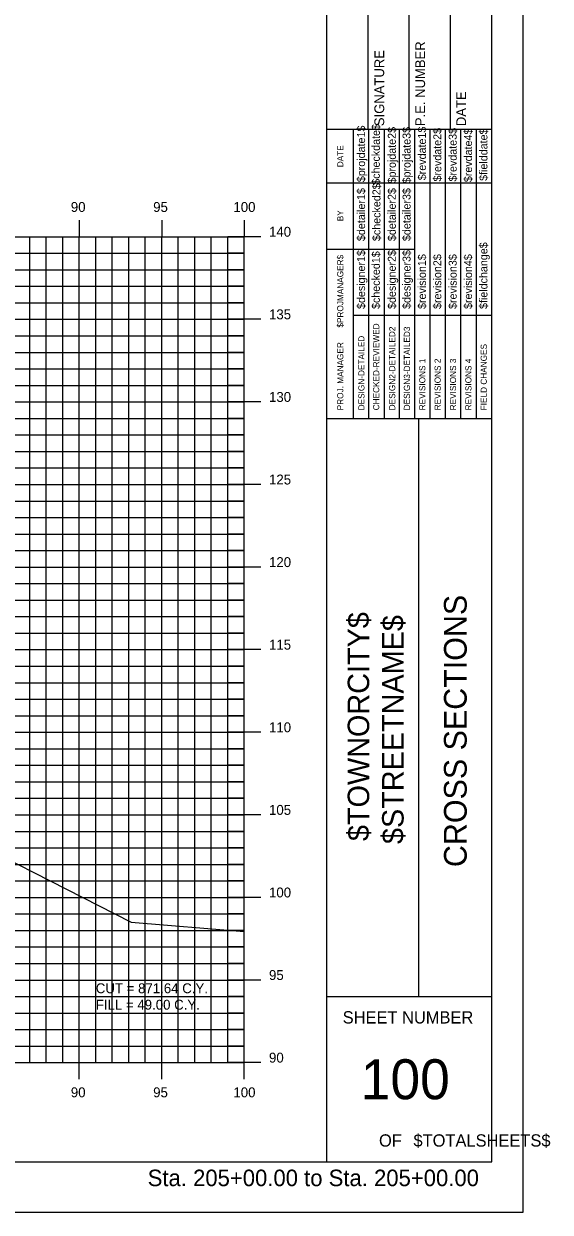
# Model space of a CAD drawing. Extents: x 850598 to 870284, y 366541 to 366651.
# Drawn here: x 867591 to 867622.9, y 366541.2 to 366613.1 of the extents above; entities that cross this region are included whole.
import ezdxf

# ---------------------------------------------------------------- set-up
doc = ezdxf.new("R2010")
doc.units = 0
for name, color, linetype in [('BORDER', 7, 'Continuous'), ('D_Text_Standard', 7, 'Continuous'), ('H_V ANNOTATION', 7, 'Continuous'), ('HIGHWAY_TITLE', 7, 'Continuous'), ('MAJOR', 7, 'Continuous'), ('MINOR', 7, 'Continuous'), ('PLOT BOUNDARY', 7, 'Continuous'), ('S_Roadway_Centerline', 7, 'Continuous')]:
    doc.layers.add(name, color=color, linetype=linetype)

msp = doc.modelspace()

# ---------------------------------------------------------------- linework, layer by layer
at = {"layer": 'BORDER'}
for p, q in [((867609.395, 366544.225), (867609.395, 366649.225)), ((867619.395, 366544.225), (867619.395, 366649.225)), ((867611.895, 366606.728), (867611.895, 366615.376)), ((867614.395, 366606.728), (867614.395, 366615.376)), ((867616.895, 366606.728), (867616.895, 366615.376)), ((867609.395, 366606.728), (867619.395, 366606.728)), ((867609.395, 366589.228), (867619.395, 366589.228)), ((867614.986, 366554.228), (867614.986, 366589.228)), ((867609.395, 366554.228), (867619.395, 366554.228)), ((867459.395, 366544.225), (867619.395, 366544.225))]:
    msp.add_line(p, q, dxfattribs=at)
for points in [[(867611.009, 366603.478), (867611.009, 366606.728)], [(867611.942, 366589.231), (867611.942, 366606.728)], [(867612.874, 366606.728), (867612.874, 366589.231)], [(867613.805, 366589.231), (867613.805, 366606.728)], [(867614.737, 366589.231), (867614.737, 366606.728)], [(867615.669, 366589.231), (867615.669, 366606.728)], [(867616.6, 366589.231), (867616.6, 366606.728)], [(867617.532, 366589.231), (867617.532, 366606.728)], [(867618.464, 366589.231), (867618.464, 366606.728)], [(867611.01, 366589.231), (867611.01, 366606.022)], [(867609.395, 366603.478), (867619.395, 366603.478)], [(867609.395, 366599.478), (867611.01, 366599.478)], [(867611.009, 366599.478), (867614.736, 366599.478)], [(867611.009, 366595.478), (867619.395, 366595.478)]]:
    msp.add_lwpolyline(points, dxfattribs=at)
at = {"layer": 'MAJOR'}
for p, q in [((867594.394, 366601.227), (867594.394, 366600.225)), ((867594.394, 366601.227), (867594.394, 366600.225)), ((867599.394, 366601.227), (867599.394, 366600.225)), ((867599.394, 366601.227), (867599.394, 366600.225)), ((867604.394, 366601.227), (867604.394, 366600.225)), ((867604.394, 366601.227), (867604.394, 366600.225)), ((867464.394, 366600.225), (867604.394, 366600.225)), ((867464.394, 366600.225), (867604.394, 366600.225)), ((867464.394, 366600.225), (867604.394, 366600.225)), ((867464.394, 366600.225), (867604.394, 366600.225)), ((867594.394, 366550.225), (867594.394, 366600.225)), ((867594.394, 366550.225), (867594.394, 366600.225)), ((867599.394, 366550.225), (867599.394, 366600.225)), ((867599.394, 366550.225), (867599.394, 366600.225)), ((867605.396, 366600.225), (867603.392, 366600.225)), ((867605.396, 366600.225), (867603.392, 366600.225)), ((867604.394, 366550.225), (867604.394, 366600.225)), ((867604.394, 366550.225), (867604.394, 366600.225)), ((867604.394, 366550.225), (867604.394, 366600.225)), ((867604.394, 366550.225), (867604.394, 366600.225)), ((867464.394, 366595.225), (867604.394, 366595.225)), ((867464.394, 366595.225), (867604.394, 366595.225)), ((867605.396, 366595.225), (867603.392, 366595.225)), ((867605.396, 366595.225), (867603.392, 366595.225)), ((867464.394, 366590.225), (867604.394, 366590.225)), ((867464.394, 366590.225), (867604.394, 366590.225)), ((867605.396, 366590.225), (867603.392, 366590.225)), ((867605.396, 366590.225), (867603.392, 366590.225)), ((867464.394, 366585.225), (867604.394, 366585.225)), ((867464.394, 366585.225), (867604.394, 366585.225)), ((867605.396, 366585.225), (867603.392, 366585.225)), ((867605.396, 366585.225), (867603.392, 366585.225)), ((867464.394, 366580.225), (867604.394, 366580.225)), ((867464.394, 366580.225), (867604.394, 366580.225)), ((867605.396, 366580.225), (867603.392, 366580.225)), ((867605.396, 366580.225), (867603.392, 366580.225)), ((867464.394, 366575.225), (867604.394, 366575.225)), ((867464.394, 366575.225), (867604.394, 366575.225)), ((867605.396, 366575.225), (867603.392, 366575.225)), ((867605.396, 366575.225), (867603.392, 366575.225)), ((867464.394, 366570.225), (867604.394, 366570.225)), ((867464.394, 366570.225), (867604.394, 366570.225)), ((867605.396, 366570.225), (867603.392, 366570.225)), ((867605.396, 366570.225), (867603.392, 366570.225)), ((867464.394, 366565.225), (867604.394, 366565.225)), ((867464.394, 366565.225), (867604.394, 366565.225)), ((867605.396, 366565.225), (867603.392, 366565.225)), ((867605.396, 366565.225), (867603.392, 366565.225)), ((867464.394, 366560.225), (867604.394, 366560.225)), ((867464.394, 366560.225), (867604.394, 366560.225)), ((867605.396, 366560.225), (867603.392, 366560.225)), ((867605.396, 366560.225), (867603.392, 366560.225)), ((867464.394, 366555.225), (867604.394, 366555.225)), ((867464.394, 366555.225), (867604.394, 366555.225)), ((867605.396, 366555.225), (867603.392, 366555.225)), ((867605.396, 366555.225), (867603.392, 366555.225)), ((867464.394, 366550.225), (867604.394, 366550.225)), ((867464.394, 366550.225), (867604.394, 366550.225)), ((867464.394, 366550.225), (867604.394, 366550.225)), ((867464.394, 366550.225), (867604.394, 366550.225)), ((867594.394, 366549.223), (867594.394, 366550.225)), ((867594.394, 366549.223), (867594.394, 366550.225)), ((867599.394, 366549.223), (867599.394, 366550.225)), ((867599.394, 366549.223), (867599.394, 366550.225)), ((867605.396, 366550.225), (867603.392, 366550.225)), ((867605.396, 366550.225), (867603.392, 366550.225)), ((867604.394, 366549.223), (867604.394, 366550.225)), ((867604.394, 366549.223), (867604.394, 366550.225))]:
    msp.add_line(p, q, dxfattribs=at)
at = {"layer": 'MINOR'}
for p, q in [((867591.394, 366550.225), (867591.394, 366600.225)), ((867591.394, 366550.225), (867591.394, 366600.225)), ((867592.394, 366550.225), (867592.394, 366600.225)), ((867592.394, 366550.225), (867592.394, 366600.225)), ((867593.394, 366550.225), (867593.394, 366600.225)), ((867593.394, 366550.225), (867593.394, 366600.225)), ((867595.394, 366550.225), (867595.394, 366600.225)), ((867595.394, 366550.225), (867595.394, 366600.225)), ((867596.394, 366550.225), (867596.394, 366600.225)), ((867596.394, 366550.225), (867596.394, 366600.225)), ((867597.394, 366550.225), (867597.394, 366600.225)), ((867597.394, 366550.225), (867597.394, 366600.225)), ((867598.394, 366550.225), (867598.394, 366600.225)), ((867598.394, 366550.225), (867598.394, 366600.225)), ((867600.394, 366550.225), (867600.394, 366600.225)), ((867600.394, 366550.225), (867600.394, 366600.225)), ((867601.394, 366550.225), (867601.394, 366600.225)), ((867601.394, 366550.225), (867601.394, 366600.225)), ((867602.394, 366550.225), (867602.394, 366600.225)), ((867602.394, 366550.225), (867602.394, 366600.225)), ((867603.394, 366550.225), (867603.394, 366600.225)), ((867603.394, 366550.225), (867603.394, 366600.225)), ((867464.394, 366599.225), (867604.394, 366599.225)), ((867464.394, 366599.225), (867604.394, 366599.225)), ((867604.394, 366599.225), (867603.392, 366599.225)), ((867604.394, 366599.225), (867603.392, 366599.225)), ((867464.394, 366598.225), (867604.394, 366598.225)), ((867464.394, 366598.225), (867604.394, 366598.225)), ((867604.394, 366598.225), (867603.392, 366598.225)), ((867604.394, 366598.225), (867603.392, 366598.225)), ((867464.394, 366597.225), (867604.394, 366597.225)), ((867464.394, 366597.225), (867604.394, 366597.225)), ((867604.394, 366597.225), (867603.392, 366597.225)), ((867604.394, 366597.225), (867603.392, 366597.225)), ((867464.394, 366596.225), (867604.394, 366596.225)), ((867464.394, 366596.225), (867604.394, 366596.225)), ((867604.394, 366596.225), (867603.392, 366596.225)), ((867604.394, 366596.225), (867603.392, 366596.225)), ((867464.394, 366594.225), (867604.394, 366594.225)), ((867464.394, 366594.225), (867604.394, 366594.225)), ((867604.394, 366594.225), (867603.392, 366594.225)), ((867604.394, 366594.225), (867603.392, 366594.225)), ((867464.394, 366593.225), (867604.394, 366593.225)), ((867464.394, 366593.225), (867604.394, 366593.225)), ((867604.394, 366593.225), (867603.392, 366593.225)), ((867604.394, 366593.225), (867603.392, 366593.225)), ((867464.394, 366592.225), (867604.394, 366592.225)), ((867464.394, 366592.225), (867604.394, 366592.225)), ((867604.394, 366592.225), (867603.392, 366592.225)), ((867604.394, 366592.225), (867603.392, 366592.225)), ((867464.394, 366591.225), (867604.394, 366591.225)), ((867464.394, 366591.225), (867604.394, 366591.225)), ((867604.394, 366591.225), (867603.392, 366591.225)), ((867604.394, 366591.225), (867603.392, 366591.225)), ((867464.394, 366589.225), (867604.394, 366589.225)), ((867464.394, 366589.225), (867604.394, 366589.225)), ((867604.394, 366589.225), (867603.392, 366589.225)), ((867604.394, 366589.225), (867603.392, 366589.225)), ((867464.394, 366588.225), (867604.394, 366588.225)), ((867464.394, 366588.225), (867604.394, 366588.225)), ((867604.394, 366588.225), (867603.392, 366588.225)), ((867604.394, 366588.225), (867603.392, 366588.225)), ((867464.394, 366587.225), (867604.394, 366587.225)), ((867464.394, 366587.225), (867604.394, 366587.225)), ((867604.394, 366587.225), (867603.392, 366587.225)), ((867604.394, 366587.225), (867603.392, 366587.225)), ((867464.394, 366586.225), (867604.394, 366586.225)), ((867464.394, 366586.225), (867604.394, 366586.225)), ((867604.394, 366586.225), (867603.392, 366586.225)), ((867604.394, 366586.225), (867603.392, 366586.225)), ((867464.394, 366584.225), (867604.394, 366584.225)), ((867464.394, 366584.225), (867604.394, 366584.225)), ((867604.394, 366584.225), (867603.392, 366584.225)), ((867604.394, 366584.225), (867603.392, 366584.225)), ((867464.394, 366583.225), (867604.394, 366583.225)), ((867464.394, 366583.225), (867604.394, 366583.225)), ((867604.394, 366583.225), (867603.392, 366583.225)), ((867604.394, 366583.225), (867603.392, 366583.225)), ((867464.394, 366582.225), (867604.394, 366582.225)), ((867464.394, 366582.225), (867604.394, 366582.225)), ((867604.394, 366582.225), (867603.392, 366582.225)), ((867604.394, 366582.225), (867603.392, 366582.225)), ((867464.394, 366581.225), (867604.394, 366581.225)), ((867464.394, 366581.225), (867604.394, 366581.225)), ((867604.394, 366581.225), (867603.392, 366581.225)), ((867604.394, 366581.225), (867603.392, 366581.225)), ((867464.394, 366579.225), (867604.394, 366579.225)), ((867464.394, 366579.225), (867604.394, 366579.225)), ((867604.394, 366579.225), (867603.392, 366579.225)), ((867604.394, 366579.225), (867603.392, 366579.225)), ((867464.394, 366578.225), (867604.394, 366578.225)), ((867464.394, 366578.225), (867604.394, 366578.225)), ((867604.394, 366578.225), (867603.392, 366578.225)), ((867604.394, 366578.225), (867603.392, 366578.225)), ((867464.394, 366577.225), (867604.394, 366577.225)), ((867464.394, 366577.225), (867604.394, 366577.225)), ((867604.394, 366577.225), (867603.392, 366577.225)), ((867604.394, 366577.225), (867603.392, 366577.225)), ((867464.394, 366576.225), (867604.394, 366576.225)), ((867464.394, 366576.225), (867604.394, 366576.225)), ((867604.394, 366576.225), (867603.392, 366576.225)), ((867604.394, 366576.225), (867603.392, 366576.225)), ((867464.394, 366574.225), (867604.394, 366574.225)), ((867464.394, 366574.225), (867604.394, 366574.225)), ((867604.394, 366574.225), (867603.392, 366574.225)), ((867604.394, 366574.225), (867603.392, 366574.225)), ((867464.394, 366573.225), (867604.394, 366573.225)), ((867464.394, 366573.225), (867604.394, 366573.225)), ((867604.394, 366573.225), (867603.392, 366573.225)), ((867604.394, 366573.225), (867603.392, 366573.225)), ((867464.394, 366572.225), (867604.394, 366572.225)), ((867464.394, 366572.225), (867604.394, 366572.225)), ((867604.394, 366572.225), (867603.392, 366572.225)), ((867604.394, 366572.225), (867603.392, 366572.225)), ((867464.394, 366571.225), (867604.394, 366571.225)), ((867464.394, 366571.225), (867604.394, 366571.225)), ((867604.394, 366571.225), (867603.392, 366571.225)), ((867604.394, 366571.225), (867603.392, 366571.225)), ((867464.394, 366569.225), (867604.394, 366569.225)), ((867464.394, 366569.225), (867604.394, 366569.225)), ((867604.394, 366569.225), (867603.392, 366569.225)), ((867604.394, 366569.225), (867603.392, 366569.225)), ((867464.394, 366568.225), (867604.394, 366568.225)), ((867464.394, 366568.225), (867604.394, 366568.225)), ((867604.394, 366568.225), (867603.392, 366568.225)), ((867604.394, 366568.225), (867603.392, 366568.225)), ((867464.394, 366567.225), (867604.394, 366567.225)), ((867464.394, 366567.225), (867604.394, 366567.225)), ((867604.394, 366567.225), (867603.392, 366567.225)), ((867604.394, 366567.225), (867603.392, 366567.225)), ((867464.394, 366566.225), (867604.394, 366566.225)), ((867464.394, 366566.225), (867604.394, 366566.225)), ((867604.394, 366566.225), (867603.392, 366566.225)), ((867604.394, 366566.225), (867603.392, 366566.225)), ((867464.394, 366564.225), (867604.394, 366564.225)), ((867464.394, 366564.225), (867604.394, 366564.225)), ((867604.394, 366564.225), (867603.392, 366564.225)), ((867604.394, 366564.225), (867603.392, 366564.225)), ((867464.394, 366563.225), (867604.394, 366563.225)), ((867464.394, 366563.225), (867604.394, 366563.225)), ((867604.394, 366563.225), (867603.392, 366563.225)), ((867604.394, 366563.225), (867603.392, 366563.225)), ((867464.394, 366562.225), (867604.394, 366562.225)), ((867464.394, 366562.225), (867604.394, 366562.225)), ((867604.394, 366562.225), (867603.392, 366562.225)), ((867604.394, 366562.225), (867603.392, 366562.225)), ((867464.394, 366561.225), (867604.394, 366561.225)), ((867464.394, 366561.225), (867604.394, 366561.225)), ((867604.394, 366561.225), (867603.392, 366561.225)), ((867604.394, 366561.225), (867603.392, 366561.225)), ((867464.394, 366559.225), (867604.394, 366559.225)), ((867464.394, 366559.225), (867604.394, 366559.225)), ((867604.394, 366559.225), (867603.392, 366559.225)), ((867604.394, 366559.225), (867603.392, 366559.225)), ((867464.394, 366558.225), (867604.394, 366558.225)), ((867464.394, 366558.225), (867604.394, 366558.225)), ((867604.394, 366558.225), (867603.392, 366558.225)), ((867604.394, 366558.225), (867603.392, 366558.225)), ((867464.394, 366557.225), (867604.394, 366557.225)), ((867464.394, 366557.225), (867604.394, 366557.225)), ((867604.394, 366557.225), (867603.392, 366557.225)), ((867604.394, 366557.225), (867603.392, 366557.225)), ((867464.394, 366556.225), (867604.394, 366556.225)), ((867464.394, 366556.225), (867604.394, 366556.225)), ((867604.394, 366556.225), (867603.392, 366556.225)), ((867604.394, 366556.225), (867603.392, 366556.225)), ((867464.394, 366554.225), (867604.394, 366554.225)), ((867464.394, 366554.225), (867604.394, 366554.225)), ((867604.394, 366554.225), (867603.392, 366554.225)), ((867604.394, 366554.225), (867603.392, 366554.225)), ((867464.394, 366553.225), (867604.394, 366553.225)), ((867464.394, 366553.225), (867604.394, 366553.225)), ((867604.394, 366553.225), (867603.392, 366553.225)), ((867604.394, 366553.225), (867603.392, 366553.225)), ((867464.394, 366552.225), (867604.394, 366552.225)), ((867464.394, 366552.225), (867604.394, 366552.225)), ((867604.394, 366552.225), (867603.392, 366552.225)), ((867604.394, 366552.225), (867603.392, 366552.225)), ((867464.394, 366551.225), (867604.394, 366551.225)), ((867464.394, 366551.225), (867604.394, 366551.225)), ((867604.394, 366551.225), (867603.392, 366551.225)), ((867604.394, 366551.225), (867603.392, 366551.225))]:
    msp.add_line(p, q, dxfattribs=at)
at = {"layer": 'PLOT BOUNDARY'}
msp.add_lwpolyline([(867451.301, 366541.166), (867621.301, 366541.166), (867621.301, 366651.166), (867451.301, 366651.166)], close=True, dxfattribs=at)
at = {"layer": 'S_Roadway_Centerline'}
msp.add_lwpolyline([(867528.494, 366582.88), (867534.029, 366582.623), (867538.469, 366582.471), (867544.89, 366582.242), (867546.73, 366582.158), (867549.488, 366582.042), (867557.59, 366579.726), (867560.724, 366579.045), (867561.339, 366579.116), (867569.675, 366571.957), (867571.605, 366570.68), (867580.057, 366567.741), (867580.331, 366567.633), (867581.62, 366567.248), (867582.244, 366566.935), (867582.28, 366566.934), (867584.774, 366565.227), (867597.53, 366558.722), (867604.394, 366558.164)], dxfattribs=at)

# ---------------------------------------------------------------- texts
at = {"layer": 'BORDER'}
for s, height, rotation, p in [('SIGNATURE', 0.5906, 90, (867612.875, 366606.92)), ('P.E. NUMBER', 0.59055, 90, (867615.355, 366606.92)), ('DATE', 0.5906, 90, (867617.836, 366606.92)), ('$projdate1$', 0.48455, 90, (867611.718, 366603.529)), ('$checkdate$', 0.48455, 90, (867612.612, 366603.371)), ('$projdate2$', 0.48455, 90, (867613.581, 366603.45)), ('$projdate3$', 0.48455, 90, (867614.475, 366603.45)), ('$revdate1$', 0.4845, 90, (867615.407, 366603.647)), ('$revdate2$', 0.4845, 90, (867616.339, 366603.568)), ('$revdate3$', 0.4845, 90, (867617.27, 366603.568)), ('$revdate4$', 0.4845, 90, (867618.202, 366603.529)), ('$fielddate$', 0.48455, 90, (867619.134, 366603.607)), ('DATE', 0.3714, 90, (867610.399, 366604.434)), ('$checked2$', 0.4845, 90, (867612.649, 366599.963)), ('$detailer1$', 0.48455, 90, (867611.718, 366599.963)), ('$detailer2$', 0.48455, 90, (867613.581, 366599.963)), ('$detailer3$', 0.48455, 90, (867614.475, 366599.963)), ('BY', 0.3714, 90, (867610.399, 366601.163)), ('$fieldchange$', 0.48455, 90, (867619.134, 366595.851)), ('$designer1$', 0.48455, 90, (867611.718, 366595.851)), ('$checked1$', 0.4845, 90, (867612.612, 366595.851)), ('$designer2$', 0.48455, 90, (867613.581, 366595.851)), ('$designer3$', 0.48455, 90, (867614.475, 366595.851)), ('$revision1$', 0.48455, 90, (867615.407, 366595.851)), ('$revision2$', 0.48455, 90, (867616.339, 366595.851)), ('$revision3$', 0.48455, 90, (867617.27, 366595.851)), ('$revision4$', 0.48455, 90, (867618.202, 366595.851)), ('$PROJMANAGER$', 0.37275, 90, (867610.399, 366594.723)), ('CHECKED-REVIEWED', 0.37275, 90, (867612.576, 366589.716)), ('DESIGN-DETAILED', 0.37275, 90, (867611.681, 366589.716)), ('DESIGN2-DETAILED2', 0.37275, 90, (867613.545, 366589.716)), ('DESIGN3-DETAILED3', 0.37275, 90, (867614.439, 366589.716)), ('PROJ. MANAGER', 0.37275, 90, (867610.399, 366589.716)), ('FIELD CHANGES', 0.37275, 90, (867619.097, 366589.716)), ('REVISIONS 1', 0.37275, 90, (867615.371, 366589.716)), ('REVISIONS 2', 0.37275, 90, (867616.302, 366589.716)), ('REVISIONS 3', 0.37275, 90, (867617.234, 366589.716)), ('REVISIONS 4', 0.37275, 90, (867618.166, 366589.716)), ('CROSS SECTIONS', 1.37787, 90, (867617.879, 366562.062)), ('SHEET NUMBER', 0.74527, 360, (867610.36, 366552.592)), ('100', 2.4194, 360, (867611.455, 366548.008)), ('OF', 0.7453, 360, (867612.562, 366545.138)), ('$TOTALSHEETS$', 0.74527, 360, (867614.651, 366545.138))]:
    msp.add_text(s, height=height, rotation=rotation, dxfattribs=at).set_placement(p)
at = {"layer": 'D_Text_Standard'}
for s, p in [('CUT = 871.64 C.Y.', (867595.394, 366554.425)), ('FILL = 49.00 C.Y.', (867595.394, 366553.429))]:
    msp.add_text(s, height=0.6, dxfattribs=at).set_placement(p)
at = {"layer": 'H_V ANNOTATION'}
for s, height, p in [('90', 0.6, (867593.881, 366601.725)), ('95', 0.6, (867598.873, 366601.725)), ('100', 0.6, (867603.736, 366601.725)), ('140', 0.6, (867605.894, 366600.225)), ('135', 0.6, (867605.894, 366595.225)), ('130', 0.6, (867605.894, 366590.225)), ('125', 0.6, (867605.894, 366585.225)), ('120', 0.6, (867605.894, 366580.225)), ('115', 0.6, (867605.894, 366575.225)), ('110', 0.6, (867605.894, 366570.225)), ('105', 0.6, (867605.894, 366565.225)), ('100', 0.6, (867605.894, 366560.225)), ('95', 0.6, (867605.894, 366555.225)), ('90', 0.6, (867605.894, 366550.225)), ('90', 0.6, (867593.881, 366548.125)), ('95', 0.6, (867598.873, 366548.125)), ('100', 0.6, (867603.736, 366548.125)), ('Sta. 205+00.00 to Sta. 205+00.00', 1.0002, (867598.54, 366542.745))]:
    msp.add_text(s, height=height, dxfattribs=at).set_placement(p)
at = {"layer": 'HIGHWAY_TITLE'}
for s, p in [('$TOWNORCITY$', (867611.967, 366563.637)), ('$STREETNAME$', (867614.054, 366563.457))]:
    msp.add_text(s, height=1.30428, rotation=90, dxfattribs=at).set_placement(p)

doc.saveas('drawing.dxf')
